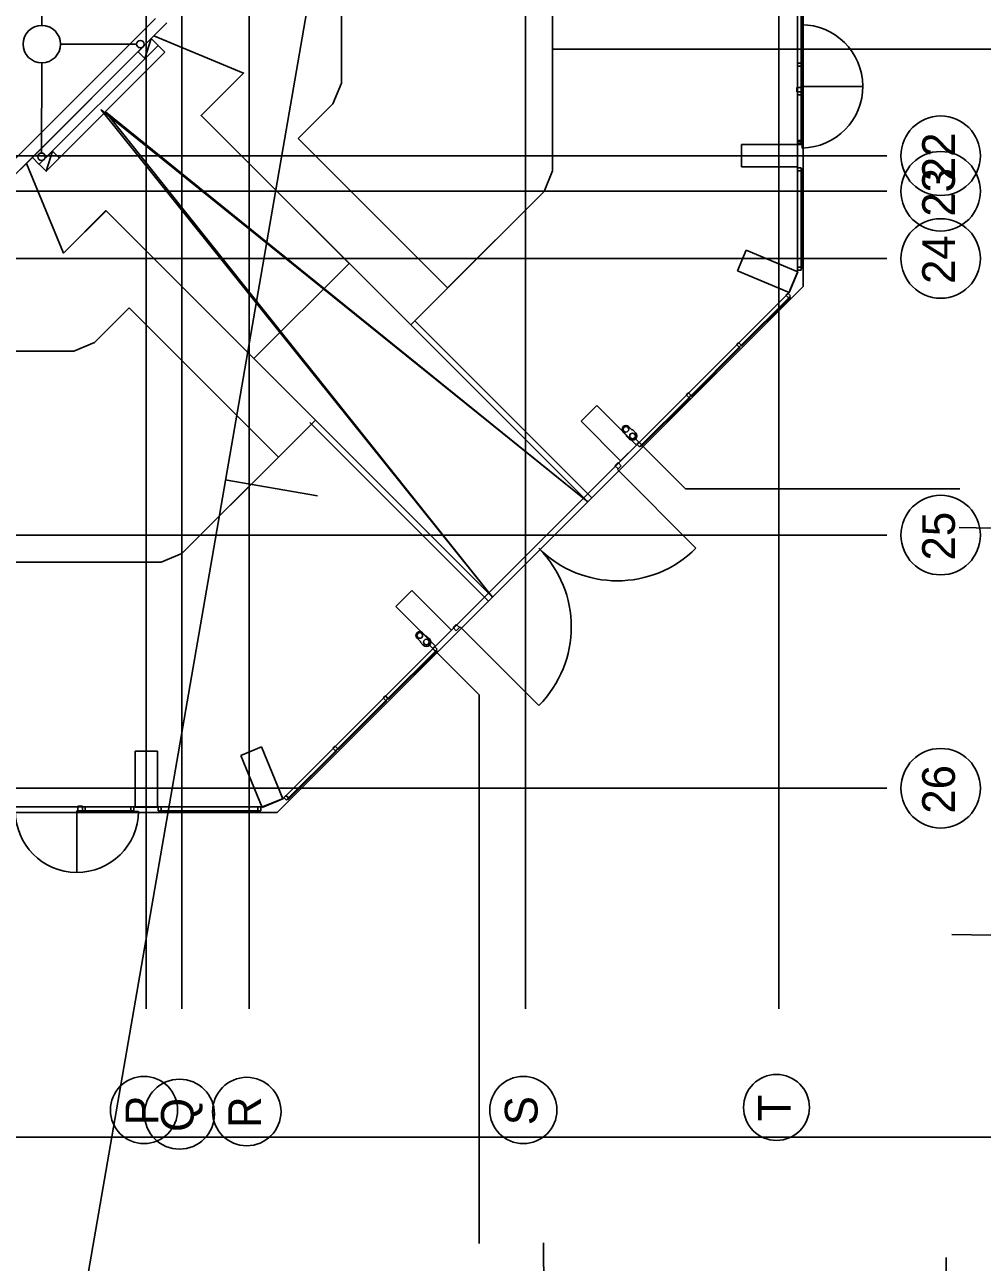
# Model space of a CAD drawing. Extents: x -264205 to -263659, y -1242401 to -1241986.
# Drawn here: x -263815.72 to -263790.1, y -1242253.49 to -1242220.38 of the extents above; entities that cross this region are included whole.
import ezdxf

# ---------------------------------------------------------------- set-up
doc = ezdxf.new("R2010")
doc.units = 0
for name, color, linetype in [('HESCON_OSI_STAVBY_KFA', 7, 'Continuous'), ('PROJEKT_OBRUBNIKY_KOMUNIKACIE', 7, 'Continuous'), ('RAM_NA_TLAC_2-4_1-250', 7, 'Continuous'), ('SITUACIA_DSP_2D', 7, 'Continuous')]:
    doc.layers.add(name, color=color, linetype=linetype)

msp = doc.modelspace()

# ---------------------------------------------------------------- linework, layer by layer
at = {"layer": 'HESCON_OSI_STAVBY_KFA'}
for p, q in [((-263812.468, -1242083.237), (-263812.468, -1242246.707)), ((-263811.518, -1242083.237), (-263811.518, -1242246.707)), ((-263809.718, -1242083.237), (-263809.718, -1242246.707)), ((-263802.318, -1242083.237), (-263802.318, -1242246.707)), ((-263795.543, -1242083.237), (-263795.543, -1242246.707)), ((-263792.653, -1242223.882), (-263911.523, -1242223.882)), ((-263792.653, -1242223.882), (-263792.653, -1242223.882)), ((-263792.653, -1242224.832), (-263911.523, -1242224.832)), ((-263792.653, -1242224.832), (-263792.653, -1242224.832)), ((-263792.653, -1242226.632), (-263911.523, -1242226.632)), ((-263792.653, -1242226.632), (-263792.653, -1242226.632)), ((-263792.653, -1242234.032), (-263911.523, -1242234.032)), ((-263792.653, -1242234.032), (-263792.653, -1242234.032)), ((-263792.653, -1242240.807), (-263911.523, -1242240.807)), ((-263792.653, -1242240.807), (-263792.653, -1242240.807))]:
    msp.add_line(p, q, dxfattribs=at)
for centre, radius in [((-263791.21, -1242223.882), 1.064), ((-263791.21, -1242224.832), 1.064), ((-263791.21, -1242226.632), 1.064), ((-263791.21, -1242234.032), 1.064), ((-263791.21, -1242240.807), 1.064), ((-263812.528, -1242249.416), 0.899), ((-263811.578, -1242249.526), 0.935), ((-263809.778, -1242249.457), 0.916), ((-263802.378, -1242249.416), 0.899), ((-263795.603, -1242249.345), 0.882)]:
    msp.add_circle(centre, radius, dxfattribs=at)
at = {"layer": 'PROJEKT_OBRUBNIKY_KOMUNIKACIE'}
for p, q in [((-263805.389, -1242228.403), (-263800.652, -1242233.141)), ((-263805.283, -1242228.297), (-263800.546, -1242233.035)), ((-263808.093, -1242231.016), (-263803.31, -1242235.799)), ((-263807.987, -1242230.91), (-263803.204, -1242235.693))]:
    msp.add_line(p, q, dxfattribs=at)
for points in [[(-263794.893, -1242227.382), (-263808.968, -1242241.457), (-263894.968, -1242241.457), (-263909.043, -1242227.382), (-263909.043, -1242196.333), (-263914.143, -1242196.333), (-263914.143, -1242132.433), (-263909.043, -1242132.433), (-263909.043, -1242101.382), (-263894.968, -1242087.307), (-263808.968, -1242087.307), (-263794.893, -1242101.382), (-263794.893, -1242227.382)], [(-263909.043, -1242125.432), (-263902.343, -1242125.432), (-263902.343, -1242104.482), (-263902.112, -1242103.927), (-263898.54, -1242100.355), (-263895.995, -1242097.81), (-263892.423, -1242094.238), (-263891.868, -1242094.007), (-263812.071, -1242094.007), (-263811.513, -1242094.238), (-263801.823, -1242103.927), (-263801.593, -1242104.482), (-263801.593, -1242224.282), (-263801.824, -1242224.838), (-263805.392, -1242228.407)], [(-263807.941, -1242230.956), (-263813.544, -1242225.352), (-263814.681, -1242226.488), (-263815.675, -1242224.088), (-263812.262, -1242220.675)], [(-263812.262, -1242220.675), (-263809.863, -1242221.669), (-263810.999, -1242222.806), (-263805.392, -1242228.407)], [(-263803.204, -1242235.693), (-263813.678, -1242222.657), (-263800.652, -1242233.141)], [(-263807.941, -1242230.956), (-263811.512, -1242234.526), (-263812.068, -1242234.757), (-263891.868, -1242234.757), (-263892.424, -1242234.526), (-263895.994, -1242230.956)]]:
    msp.add_lwpolyline(points, dxfattribs=at)
at = {"layer": 'RAM_NA_TLAC_2-4_1-250'}
msp.add_line((-263810.352, -1242232.557), (-263807.889, -1242232.984), dxfattribs=at)
msp.add_lwpolyline([(-263827.42, -1242331.09), (-263769.814, -1241998.542), (-263696.654, -1242011.215), (-263754.26, -1242343.763)], close=True, dxfattribs=at)
at = {"layer": 'SITUACIA_DSP_2D'}
for p, q in [((-263794.893, -1242101.382), (-263794.893, -1242227.382)), ((-263795.043, -1242101.769), (-263795.043, -1242226.995)), ((-263801.593, -1242104.482), (-263801.593, -1242224.282)), ((-263815.263, -1242164.687), (-263815.263, -1242220.396)), ((-263807.243, -1242208.394), (-263807.243, -1242221.942)), ((-263807.243, -1242208.394), (-263807.243, -1242221.942)), ((-263801.593, -1242224.282), (-263801.593, -1242208.394)), ((-263801.593, -1242224.282), (-263801.593, -1242208.394)), ((-263794.943, -1242221.432), (-263794.943, -1242219.332)), ((-263794.918, -1242219.332), (-263794.918, -1242221.432)), ((-263816.144, -1242224.132), (-263812.218, -1242220.206)), ((-263816.02, -1242224.432), (-263811.918, -1242220.33)), ((-263811.918, -1242220.33), (-263812.262, -1242220.675)), ((-263815.675, -1242224.088), (-263812.262, -1242220.675)), ((-263815.516, -1242223.929), (-263812.335, -1242220.747)), ((-263812.506, -1242221.283), (-263812.335, -1242220.747)), ((-263812.151, -1242220.931), (-263812.335, -1242220.747)), ((-263812.262, -1242220.675), (-263809.862, -1242221.669)), ((-263812.262, -1242220.675), (-263809.863, -1242221.669)), ((-263815.334, -1242224.112), (-263812.152, -1242220.929)), ((-263811.968, -1242221.113), (-263815.15, -1242224.295)), ((-263812.725, -1242220.896), (-263814.763, -1242220.896)), ((-263812.504, -1242221.284), (-263812.688, -1242221.101)), ((-263811.968, -1242221.113), (-263812.152, -1242220.929)), ((-263801.593, -1242221.032), (-263800.593, -1242221.032)), ((-263788.893, -1242221.032), (-263800.593, -1242221.032)), ((-263815.27, -1242223.809), (-263815.264, -1242221.396)), ((-263795.043, -1242221.482), (-263795.043, -1242221.402)), ((-263795.043, -1242221.402), (-263794.943, -1242221.402)), ((-263794.943, -1242221.482), (-263795.043, -1242221.482)), ((-263794.943, -1242221.402), (-263794.943, -1242221.492)), ((-263794.918, -1242221.432), (-263794.943, -1242221.432)), ((-263794.918, -1242221.452), (-263794.943, -1242221.452)), ((-263794.943, -1242221.452), (-263794.943, -1242223.552)), ((-263794.943, -1242221.492), (-263794.943, -1242221.482)), ((-263794.918, -1242223.552), (-263794.918, -1242221.452)), ((-263809.862, -1242221.669), (-263810.999, -1242222.806)), ((-263809.863, -1242221.669), (-263810.999, -1242222.806)), ((-263807.243, -1242221.942), (-263807.472, -1242222.496)), ((-263807.243, -1242221.942), (-263807.472, -1242222.496)), ((-263794.943, -1242222.052), (-263795.063, -1242222.052)), ((-263795.063, -1242222.052), (-263795.063, -1242222.172)), ((-263794.943, -1242222.052), (-263794.943, -1242222.027)), ((-263794.943, -1242222.027), (-263793.293, -1242222.027)), ((-263794.943, -1242222.172), (-263794.943, -1242222.052)), ((-263794.918, -1242223.677), (-263794.918, -1242222.027)), ((-263795.063, -1242222.172), (-263794.943, -1242222.172)), ((-263795.043, -1242222.252), (-263795.043, -1242222.172)), ((-263795.043, -1242222.172), (-263794.943, -1242222.172)), ((-263794.943, -1242222.252), (-263795.043, -1242222.252)), ((-263794.943, -1242222.172), (-263794.943, -1242222.212)), ((-263794.943, -1242223.512), (-263794.943, -1242222.212)), ((-263794.943, -1242222.212), (-263794.918, -1242222.212)), ((-263794.943, -1242222.212), (-263794.943, -1242222.252)), ((-263794.918, -1242222.212), (-263794.918, -1242223.512)), ((-263803.204, -1242235.693), (-263813.559, -1242222.704)), ((-263813.559, -1242222.704), (-263800.652, -1242233.141)), ((-263810.999, -1242222.806), (-263807.039, -1242226.765)), ((-263810.999, -1242222.806), (-263805.392, -1242228.407)), ((-263807.472, -1242222.496), (-263808.4, -1242223.424)), ((-263807.472, -1242222.496), (-263808.4, -1242223.424)), ((-263808.4, -1242223.424), (-263804.405, -1242227.419)), ((-263808.4, -1242223.424), (-263804.405, -1242227.419)), ((-263815.15, -1242224.295), (-263814.98, -1242223.758)), ((-263814.797, -1242223.942), (-263814.98, -1242223.758)), ((-263795.038, -1242223.582), (-263796.538, -1242223.582)), ((-263796.538, -1242223.582), (-263796.538, -1242224.182)), ((-263794.943, -1242223.472), (-263795.043, -1242223.472)), ((-263795.043, -1242223.472), (-263795.043, -1242223.552)), ((-263794.943, -1242223.497), (-263795.043, -1242223.497)), ((-263795.043, -1242223.497), (-263795.043, -1242223.577)), ((-263795.043, -1242223.552), (-263794.943, -1242223.552)), ((-263795.043, -1242223.577), (-263794.943, -1242223.577)), ((-263795.038, -1242224.182), (-263795.038, -1242223.582)), ((-263794.943, -1242223.512), (-263794.943, -1242223.472)), ((-263794.943, -1242223.537), (-263794.943, -1242223.497)), ((-263794.918, -1242223.512), (-263794.943, -1242223.512)), ((-263794.943, -1242223.552), (-263794.943, -1242223.512)), ((-263794.943, -1242223.577), (-263794.943, -1242223.537)), ((-263794.943, -1242223.552), (-263794.918, -1242223.552)), ((-263815.675, -1242224.088), (-263816.02, -1242224.432)), ((-263814.681, -1242226.488), (-263815.675, -1242224.088)), ((-263814.681, -1242226.488), (-263815.675, -1242224.088)), ((-263815.333, -1242224.113), (-263815.516, -1242223.929)), ((-263815.15, -1242224.295), (-263815.334, -1242224.112)), ((-263801.593, -1242224.282), (-263801.824, -1242224.838)), ((-263801.822, -1242224.837), (-263801.593, -1242224.282)), ((-263801.822, -1242224.837), (-263801.593, -1242224.282)), ((-263796.538, -1242224.182), (-263795.038, -1242224.182)), ((-263795.043, -1242224.282), (-263795.043, -1242224.202)), ((-263795.043, -1242224.202), (-263794.943, -1242224.202)), ((-263794.943, -1242224.282), (-263795.043, -1242224.282)), ((-263794.943, -1242224.202), (-263794.943, -1242224.242)), ((-263794.918, -1242224.242), (-263794.943, -1242224.242)), ((-263794.943, -1242224.242), (-263794.943, -1242226.892)), ((-263794.943, -1242224.242), (-263794.943, -1242224.282)), ((-263794.918, -1242226.892), (-263794.918, -1242224.242)), ((-263801.824, -1242224.838), (-263805.392, -1242228.407)), ((-263804.405, -1242227.419), (-263801.822, -1242224.837)), ((-263804.405, -1242227.419), (-263801.822, -1242224.837)), ((-263813.545, -1242225.351), (-263814.681, -1242226.488)), ((-263813.544, -1242225.352), (-263814.681, -1242226.488)), ((-263809.585, -1242229.311), (-263813.545, -1242225.351)), ((-263807.941, -1242230.956), (-263813.544, -1242225.352)), ((-263796.418, -1242226.411), (-263796.648, -1242226.966)), ((-263795.032, -1242226.985), (-263796.418, -1242226.411)), ((-263807.039, -1242226.765), (-263809.585, -1242229.311)), ((-263796.648, -1242226.966), (-263795.262, -1242227.54)), ((-263795.043, -1242226.995), (-263795.272, -1242227.55)), ((-263795.262, -1242227.54), (-263795.032, -1242226.985)), ((-263795.043, -1242226.945), (-263795.043, -1242226.865)), ((-263795.043, -1242226.865), (-263794.943, -1242226.865)), ((-263794.943, -1242226.945), (-263795.043, -1242226.945)), ((-263794.943, -1242226.865), (-263794.943, -1242226.905)), ((-263794.943, -1242226.892), (-263794.918, -1242226.892)), ((-263794.943, -1242226.905), (-263794.943, -1242226.945)), ((-263794.893, -1242227.382), (-263808.968, -1242241.457)), ((-263795.272, -1242227.55), (-263808.8, -1242241.078)), ((-263796.558, -1242228.963), (-263795.25, -1242227.654)), ((-263795.232, -1242227.672), (-263796.541, -1242228.98)), ((-263795.297, -1242227.56), (-263795.354, -1242227.617)), ((-263795.354, -1242227.617), (-263795.283, -1242227.688)), ((-263795.227, -1242227.631), (-263795.297, -1242227.56)), ((-263795.283, -1242227.688), (-263795.255, -1242227.659)), ((-263795.255, -1242227.659), (-263795.227, -1242227.631)), ((-263795.25, -1242227.654), (-263795.232, -1242227.672)), ((-263812.926, -1242227.95), (-263813.854, -1242228.878)), ((-263813.854, -1242228.878), (-263812.926, -1242227.95)), ((-263808.931, -1242231.945), (-263812.926, -1242227.95)), ((-263812.926, -1242227.95), (-263808.931, -1242231.945)), ((-263805.389, -1242228.403), (-263800.652, -1242233.141)), ((-263805.283, -1242228.297), (-263800.546, -1242233.035)), ((-263813.854, -1242228.878), (-263814.408, -1242229.107)), ((-263814.408, -1242229.107), (-263813.854, -1242228.878)), ((-263796.59, -1242228.994), (-263797.898, -1242230.303)), ((-263797.881, -1242230.32), (-263796.572, -1242229.012)), ((-263796.617, -1242228.879), (-263796.673, -1242228.936)), ((-263796.673, -1242228.936), (-263796.602, -1242229.007)), ((-263796.546, -1242228.95), (-263796.617, -1242228.879)), ((-263796.602, -1242229.007), (-263796.574, -1242228.978)), ((-263796.572, -1242229.012), (-263796.59, -1242228.994)), ((-263796.574, -1242228.978), (-263796.546, -1242228.95)), ((-263796.541, -1242228.98), (-263796.558, -1242228.963)), ((-263814.408, -1242229.107), (-263828.955, -1242229.107)), ((-263828.955, -1242229.107), (-263814.408, -1242229.107)), ((-263797.934, -1242230.338), (-263799.242, -1242231.647)), ((-263799.225, -1242231.664), (-263797.916, -1242230.356)), ((-263797.961, -1242230.223), (-263798.017, -1242230.28)), ((-263798.017, -1242230.28), (-263797.946, -1242230.351)), ((-263797.89, -1242230.294), (-263797.961, -1242230.223)), ((-263797.946, -1242230.351), (-263797.918, -1242230.322)), ((-263797.916, -1242230.356), (-263797.934, -1242230.338)), ((-263797.918, -1242230.322), (-263797.89, -1242230.294)), ((-263797.898, -1242230.303), (-263797.881, -1242230.32)), ((-263800.834, -1242230.985), (-263800.41, -1242230.561)), ((-263800.41, -1242230.561), (-263799.349, -1242231.622)), ((-263807.942, -1242230.956), (-263811.512, -1242234.526)), ((-263808.093, -1242231.016), (-263803.31, -1242235.799)), ((-263807.987, -1242230.91), (-263803.204, -1242235.693)), ((-263799.774, -1242232.046), (-263800.834, -1242230.985)), ((-263799.705, -1242231.275), (-263799.617, -1242231.364)), ((-263799.617, -1242231.364), (-263799.617, -1242231.383)), ((-263799.617, -1242231.383), (-263799.538, -1242231.462)), ((-263799.559, -1242231.13), (-263799.471, -1242231.218)), ((-263799.471, -1242231.218), (-263799.451, -1242231.218)), ((-263799.373, -1242231.296), (-263799.451, -1242231.218)), ((-263799.451, -1242231.218), (-263799.373, -1242231.296)), ((-263799.349, -1242231.622), (-263799.774, -1242232.046)), ((-263799.402, -1242231.432), (-263798.041, -1242232.793)), ((-263799.28, -1242231.543), (-263799.336, -1242231.599)), ((-263799.336, -1242231.599), (-263799.266, -1242231.67)), ((-263799.209, -1242231.613), (-263799.28, -1242231.543)), ((-263799.266, -1242231.67), (-263799.237, -1242231.642)), ((-263799.242, -1242231.647), (-263799.225, -1242231.664)), ((-263799.237, -1242231.642), (-263799.209, -1242231.613)), ((-263811.513, -1242234.528), (-263808.931, -1242231.945)), ((-263808.931, -1242231.945), (-263811.513, -1242234.528)), ((-263799.929, -1242232.178), (-263799.844, -1242232.093)), ((-263799.844, -1242232.263), (-263799.929, -1242232.178)), ((-263799.844, -1242232.263), (-263799.862, -1242232.281)), ((-263799.862, -1242232.281), (-263797.758, -1242234.384)), ((-263799.844, -1242232.093), (-263799.759, -1242232.178)), ((-263799.759, -1242232.178), (-263799.844, -1242232.263)), ((-263798.041, -1242232.793), (-263790.695, -1242232.793)), ((-263781.818, -1242233.99), (-263790.714, -1242233.827)), ((-263811.512, -1242234.526), (-263812.068, -1242234.757)), ((-263812.068, -1242234.757), (-263811.513, -1242234.528)), ((-263811.513, -1242234.528), (-263812.068, -1242234.757)), ((-263812.068, -1242234.757), (-263891.868, -1242234.757)), ((-263828.955, -1242234.757), (-263812.068, -1242234.757)), ((-263812.068, -1242234.757), (-263828.955, -1242234.757)), ((-263805.365, -1242235.516), (-263805.789, -1242235.94)), ((-263804.304, -1242236.576), (-263805.365, -1242235.516)), ((-263805.789, -1242235.94), (-263804.728, -1242237.001)), ((-263805.075, -1242236.645), (-263804.986, -1242236.733)), ((-263804.728, -1242237.001), (-263804.304, -1242236.576)), ((-263804.172, -1242236.421), (-263804.257, -1242236.506)), ((-263804.257, -1242236.506), (-263804.172, -1242236.591)), ((-263804.087, -1242236.506), (-263804.172, -1242236.421)), ((-263804.172, -1242236.591), (-263804.087, -1242236.506)), ((-263804.087, -1242236.506), (-263804.069, -1242236.488)), ((-263804.069, -1242236.488), (-263801.966, -1242238.592)), ((-263805.22, -1242236.791), (-263805.132, -1242236.879)), ((-263805.132, -1242236.879), (-263805.132, -1242236.899)), ((-263805.132, -1242236.899), (-263805.054, -1242236.977)), ((-263804.986, -1242236.733), (-263804.967, -1242236.733)), ((-263804.888, -1242236.812), (-263804.967, -1242236.733)), ((-263804.967, -1242236.733), (-263804.888, -1242236.812)), ((-263804.918, -1242236.948), (-263803.556, -1242238.308)), ((-263804.807, -1242237.07), (-263804.751, -1242237.014)), ((-263804.751, -1242237.014), (-263804.68, -1242237.084)), ((-263806.012, -1242238.416), (-263804.703, -1242237.108)), ((-263804.686, -1242237.125), (-263805.994, -1242238.434)), ((-263804.737, -1242237.141), (-263804.807, -1242237.07)), ((-263804.708, -1242237.113), (-263804.737, -1242237.141)), ((-263804.68, -1242237.084), (-263804.708, -1242237.113)), ((-263804.703, -1242237.108), (-263804.686, -1242237.125)), ((-263806.127, -1242238.389), (-263806.07, -1242238.333)), ((-263806.07, -1242238.333), (-263805.999, -1242238.404)), ((-263803.556, -1242238.308), (-263803.556, -1242252.989)), ((-263807.356, -1242239.76), (-263806.047, -1242238.452)), ((-263806.03, -1242238.469), (-263807.338, -1242239.778)), ((-263806.056, -1242238.46), (-263806.127, -1242238.389)), ((-263806.028, -1242238.432), (-263806.056, -1242238.46)), ((-263806.047, -1242238.452), (-263806.03, -1242238.469)), ((-263805.999, -1242238.404), (-263806.028, -1242238.432)), ((-263805.994, -1242238.434), (-263806.012, -1242238.416)), ((-263807.471, -1242239.733), (-263807.414, -1242239.677)), ((-263807.414, -1242239.677), (-263807.343, -1242239.748)), ((-263812.768, -1242239.812), (-263812.768, -1242241.312)), ((-263812.168, -1242239.812), (-263812.768, -1242239.812)), ((-263812.168, -1242241.312), (-263812.168, -1242239.812)), ((-263809.939, -1242239.932), (-263809.384, -1242239.702)), ((-263809.365, -1242241.318), (-263809.939, -1242239.932)), ((-263809.384, -1242239.702), (-263808.81, -1242241.088)), ((-263807.387, -1242239.792), (-263808.696, -1242241.1)), ((-263808.678, -1242241.118), (-263807.37, -1242239.809)), ((-263807.4, -1242239.804), (-263807.471, -1242239.733)), ((-263807.372, -1242239.776), (-263807.4, -1242239.804)), ((-263807.37, -1242239.809), (-263807.387, -1242239.792)), ((-263807.343, -1242239.748), (-263807.372, -1242239.776)), ((-263807.338, -1242239.778), (-263807.356, -1242239.76)), ((-263808.79, -1242241.053), (-263808.733, -1242240.996)), ((-263808.733, -1242240.996), (-263808.662, -1242241.067)), ((-263894.581, -1242241.307), (-263809.355, -1242241.307)), ((-263814.298, -1242241.407), (-263814.298, -1242241.287)), ((-263814.298, -1242241.287), (-263814.178, -1242241.287)), ((-263814.178, -1242241.287), (-263814.178, -1242241.407)), ((-263814.098, -1242241.307), (-263814.178, -1242241.307)), ((-263814.178, -1242241.307), (-263814.178, -1242241.407)), ((-263814.098, -1242241.407), (-263814.098, -1242241.307)), ((-263812.878, -1242241.407), (-263812.878, -1242241.307)), ((-263812.878, -1242241.307), (-263812.798, -1242241.307)), ((-263812.798, -1242241.307), (-263812.798, -1242241.407)), ((-263812.768, -1242241.312), (-263812.168, -1242241.312)), ((-263812.068, -1242241.307), (-263812.148, -1242241.307)), ((-263812.148, -1242241.307), (-263812.148, -1242241.407)), ((-263812.068, -1242241.407), (-263812.068, -1242241.307)), ((-263809.405, -1242241.307), (-263809.485, -1242241.307)), ((-263809.485, -1242241.307), (-263809.485, -1242241.407)), ((-263809.405, -1242241.407), (-263809.405, -1242241.307)), ((-263808.81, -1242241.088), (-263809.365, -1242241.318)), ((-263808.8, -1242241.078), (-263809.355, -1242241.307)), ((-263808.719, -1242241.123), (-263808.79, -1242241.053)), ((-263808.691, -1242241.095), (-263808.719, -1242241.123)), ((-263808.696, -1242241.1), (-263808.678, -1242241.118)), ((-263808.662, -1242241.067), (-263808.691, -1242241.095)), ((-263808.968, -1242241.457), (-263894.968, -1242241.457)), ((-263814.298, -1242241.407), (-263814.323, -1242241.407)), ((-263814.323, -1242241.407), (-263814.323, -1242243.057)), ((-263812.673, -1242241.432), (-263814.323, -1242241.432)), ((-263814.178, -1242241.407), (-263814.298, -1242241.407)), ((-263814.178, -1242241.407), (-263814.138, -1242241.407)), ((-263812.838, -1242241.407), (-263814.138, -1242241.407)), ((-263814.138, -1242241.407), (-263814.138, -1242241.432)), ((-263814.138, -1242241.407), (-263814.098, -1242241.407)), ((-263814.138, -1242241.432), (-263812.838, -1242241.432)), ((-263812.838, -1242241.407), (-263812.878, -1242241.407)), ((-263812.838, -1242241.432), (-263812.838, -1242241.407)), ((-263812.798, -1242241.407), (-263812.838, -1242241.407)), ((-263812.148, -1242241.407), (-263812.108, -1242241.407)), ((-263812.108, -1242241.432), (-263812.108, -1242241.407)), ((-263812.108, -1242241.407), (-263809.458, -1242241.407)), ((-263812.108, -1242241.407), (-263812.068, -1242241.407)), ((-263809.458, -1242241.432), (-263812.108, -1242241.432)), ((-263809.485, -1242241.407), (-263809.445, -1242241.407)), ((-263809.458, -1242241.407), (-263809.458, -1242241.432)), ((-263809.445, -1242241.407), (-263809.405, -1242241.407)), ((-263781.818, -1242244.885), (-263790.914, -1242244.718)), ((-263924.143, -1242250.14), (-263788.143, -1242250.14)), ((-263801.822, -1242254.497), (-263801.837, -1242252.972)), ((-263791.063, -1242265.427), (-263791.063, -1242253.362))]:
    msp.add_line(p, q, dxfattribs=at)
for points in [[(-263812.688, -1242221.101), (-263812.506, -1242221.283), (-263812.335, -1242220.747)], [(-263814.98, -1242223.758), (-263815.334, -1242224.112), (-263815.15, -1242224.295)]]:
    msp.add_lwpolyline(points, close=True, dxfattribs=at)
for centre, radius in [((-263815.263, -1242220.896), 0.5), ((-263812.625, -1242220.896), 0.1), ((-263815.27, -1242223.909), 0.1), ((-263799.632, -1242231.202), 0.075), ((-263799.455, -1242231.379), 0.075), ((-263805.148, -1242236.718), 0.075), ((-263804.971, -1242236.895), 0.075)]:
    msp.add_circle(centre, radius, dxfattribs=at)
for centre, radius, start, end in [((-263794.943, -1242222.027), 1.65, 270.8682, 90), ((-263799.632, -1242231.202), 0.103, 45, 225), ((-263799.455, -1242231.379), 0.117, 225, 45), ((-263804.069, -1242236.488), 2.975, 315.0001, 45.0001), ((-263799.862, -1242232.281), 2.975, 224.9999, 314.9999), ((-263805.148, -1242236.718), 0.103, 45, 225), ((-263804.971, -1242236.895), 0.117, 225, 45), ((-263814.323, -1242241.407), 1.65, 180, 359.1318)]:
    msp.add_arc(centre, radius, start, end, dxfattribs=at)

# ---------------------------------------------------------------- texts
at = {"layer": 'HESCON_OSI_STAVBY_KFA'}
for s, p in [('22', (-263790.829, -1242224.562)), ('23', (-263790.829, -1242225.512)), ('24', (-263790.829, -1242227.312)), ('25', (-263790.829, -1242234.712)), ('26', (-263790.829, -1242241.487)), ('P', (-263812.147, -1242249.824)), ('Q', (-263811.197, -1242250.001)), ('R', (-263809.397, -1242249.898)), ('S', (-263801.997, -1242249.824)), ('T', (-263795.222, -1242249.718))]:
    msp.add_text(s, height=0.875, rotation=90, dxfattribs=at).set_placement(p)

doc.saveas('drawing.dxf')
